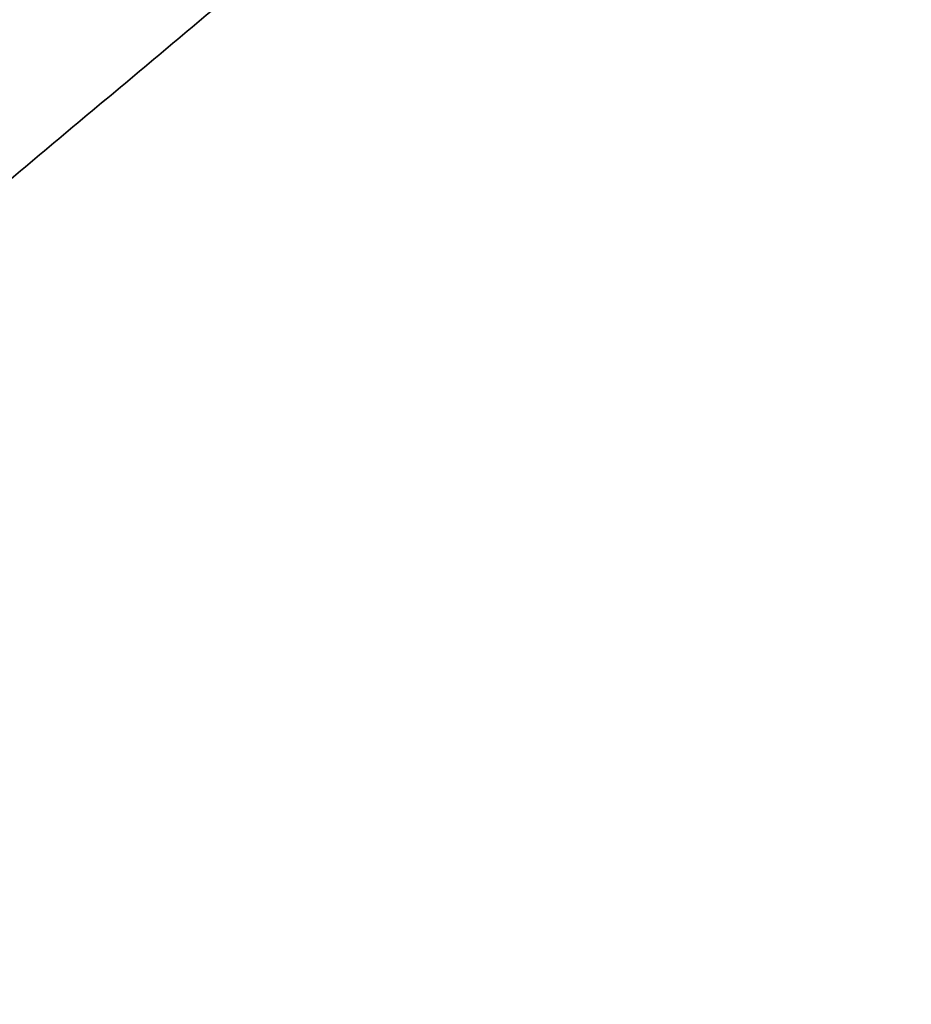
# Model space of a CAD drawing. Header units: millimetres. Extents: x -657 to 864, y -831 to 851.
# Tile 452 of 656: x 732 to 743, y -487 to -475. Entities that reach past the tile are written whole.
import ezdxf

# ---------------------------------------------------------------- set-up
doc = ezdxf.new("R2010")
doc.units = ezdxf.units.MM
doc.layers.add('Default', color=7, linetype='Continuous', true_color=0x000000)

msp = doc.modelspace()

# ---------------------------------------------------------------- linework, layer by layer
at = {"layer": 'Default'}
for points in [[(863.462, -524.357, 60.121), (781.241, -426.37, 60.121), (699.02, -328.383, 60.121)], [(862.692, -523.654, 60.335), (781.135, -426.459, 60.335), (699.579, -329.264, 60.335)], [(842.781, -633.288, 16.074), (715.467, -481.562, 16.074), (588.153, -329.835, 16.074)], [(842.26, -632.81, 16.311), (715.397, -481.62, 16.311), (588.534, -330.431, 16.311)], [(734.061, -340.304, 73.164), (540.134, -503.029, 73.164), (346.207, -665.753, 73.164)], [(733.511, -340.857, 72.922), (540.179, -503.082, 72.922), (346.847, -665.307, 72.922)], [(749.713, -752.794, -11.841), (602.007, -576.765, -11.841), (454.301, -400.737, -11.841)], [(749.32, -752.327, -11.588), (602.007, -576.765, -11.588), (454.693, -401.204, -11.588)], [(723.877, -484.259, 89.343), (731.033, -478.255, 89.343), (738.188, -472.251, 89.343)], [(738.188, -472.251, 89.597), (731.033, -478.255, 89.597), (723.877, -484.259, 89.597)], [(723.877, -484.259, 89.47), (731.033, -478.255, 89.47), (738.188, -472.251, 89.47)]]:
    msp.add_open_spline(points, degree=2, dxfattribs=at)
for points, knots in [([(812.669, -399.999, 89.698), (802.728, -408.341, 79.296), (772.356, -433.826, 50.656), (702.484, -492.455, 3.351), (640.49, -544.475, -11.841), (602.007, -576.765, -11.841)], [2.41548, 2.41548, 2.41548, 2.41548, 70.396144, 198.636056, 404.995527, 404.995527, 404.995527, 404.995527]), ([(812.115, -400.464, 89.444), (802.306, -408.694, 79.212), (772.084, -434.054, 50.758), (702.42, -492.509, 3.594), (640.465, -544.495, -11.588), (602.007, -576.765, -11.588)], [2.408267, 2.408267, 2.408267, 2.408267, 69.367076, 197.537893, 403.786179, 403.786179, 403.786179, 403.786179])]:
    msp.add_open_spline(points, degree=3, knots=knots, dxfattribs=at)
at = {"layer": 'Default', "color": 18, "true_color": 0x000000}
for points in [[(736.145, -470.571, 93.33), (729.276, -476.335, 93.33), (722.406, -482.099, 93.33)], [(736.172, -470.604, 92.433), (729.303, -476.368, 92.433), (722.434, -482.132, 92.433)], [(722.461, -482.165, 91.536), (729.33, -476.401, 91.536), (736.2, -470.636, 91.536)], [(722.491, -482.201, 94.152), (729.361, -476.437, 94.152), (736.23, -470.672, 94.152)], [(736.666, -471.192, 93.443), (729.797, -476.956, 93.443), (722.927, -482.72, 93.443)], [(736.695, -471.227, 92.49), (729.826, -476.991, 92.49), (722.957, -482.755, 92.49)], [(722.986, -482.79, 91.536), (729.855, -477.026, 91.536), (736.725, -471.262, 91.536)], [(732.565, -473.157, 93.33), (726.651, -478.12, 93.33), (720.738, -483.082, 93.33)], [(732.498, -473.299, 94.152), (726.558, -478.284, 94.152), (720.617, -483.268, 94.152)]]:
    msp.add_open_spline(points, degree=2, dxfattribs=at)

doc.saveas('drawing.dxf')
